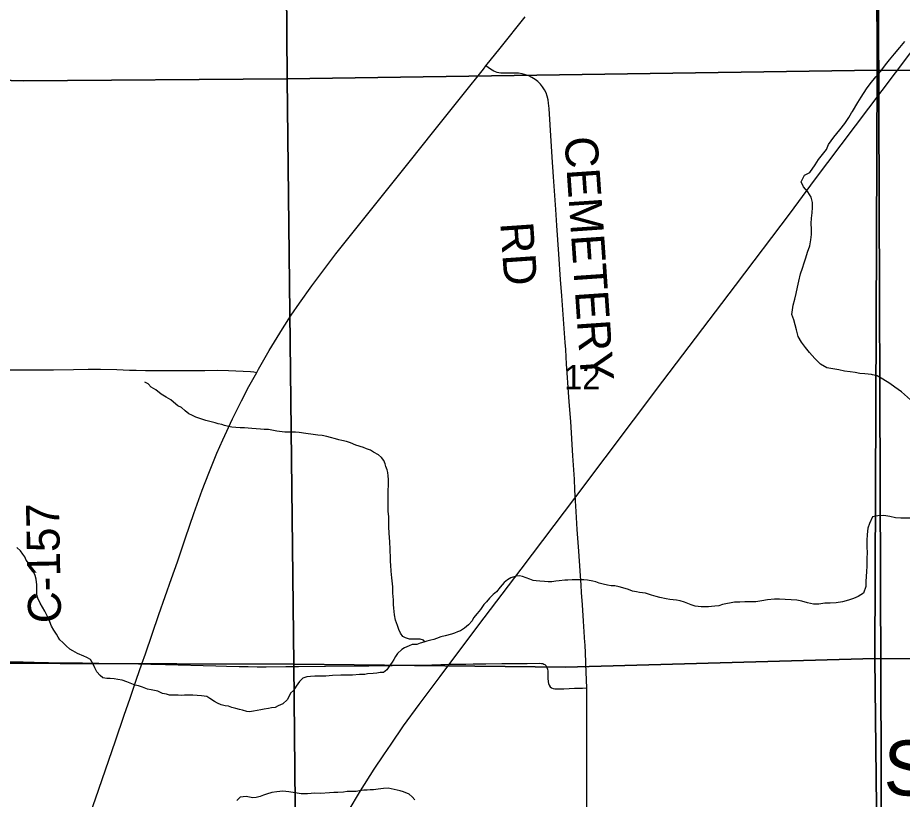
# Model space of a CAD drawing. Extents: x 1985906 to 2360102, y 891258 to 1222054.
# Drawn here: x 2100668 to 2108716, y 981681 to 988789 of the extents above; entities that cross this region are included whole.
import ezdxf

# ---------------------------------------------------------------- set-up
doc = ezdxf.new("R2010")
doc.units = 0
for name, color, linetype in [('GM_X_County_Road_Text', 7, 'Continuous'), ('GM_X_Minor_River', 7, 'Continuous'), ('GM_X_Minor_River_Text', 7, 'Continuous'), ('GM_X_Rail_Line', 7, 'Continuous'), ('GM_X_Section', 7, 'Continuous'), ('GM_X_Section_Text', 7, 'Continuous'), ('GM_X_State_Route', 7, 'Continuous'), ('GM_X_Township', 7, 'Continuous'), ('GM_X_Township_Road', 7, 'Continuous'), ('GM_X_Township_Road_Text', 7, 'Continuous')]:
    doc.layers.add(name, color=color, linetype=linetype)

msp = doc.modelspace()

# ---------------------------------------------------------------- linework, layer by layer
at = {"layer": 'GM_X_Minor_River'}
for points in [[(2108253.9, 987922.9), (2108262.6, 987937.4), (2108310.5, 988019.6), (2108342.4, 988067.7), (2108390.3, 988141.8), (2108422.2, 988187.9), (2108474.1, 988252.1), (2108520, 988302.2), (2108563.9, 988360.3), (2108599.8, 988406.4), (2108645.7, 988460.5), (2108693.6, 988518.6), (2108739.5, 988572.7)], [(2108445.6, 985542.3), (2108434.1, 985545.3), (2108376.1, 985549.4), (2108330.1, 985553.5), (2108286.1, 985561.6), (2108240.1, 985569.7), (2108190.1, 985575.8), (2108138.1, 985588), (2108084.1, 985596.1), (2108028.1, 985604.2), (2107972.1, 985638.4), (2107920, 985688.6), (2107872, 985744.9), (2107833.9, 985791.1), (2107799.9, 985839.3), (2107769.8, 985889.5), (2107751.7, 985949.7), (2107741.7, 985995.9), (2107727.6, 986042.1), (2107711.5, 986090.3), (2107721.4, 986176.5), (2107739.3, 986230.7), (2107749.2, 986280.8), (2107761.2, 986339), (2107773.1, 986393.2), (2107791, 986461.3), (2107806.9, 986511.5), (2107822.8, 986559.6), (2107838.7, 986605.7), (2107854.7, 986655.9), (2107874.6, 986714), (2107884.5, 986768.2), (2107890.4, 986818.3), (2107890.3, 986866.5), (2107886.3, 986916.7), (2107890.2, 986966.8), (2107896.1, 987015), (2107900, 987063.1), (2107900, 987109.3), (2107887.9, 987157.4), (2107855.8, 987205.7), (2107817.8, 987251.9), (2107795.7, 987298), (2107825.6, 987356.2), (2107873.6, 987382.2), (2107921.5, 987450.3), (2107953.4, 987498.4), (2107989.3, 987544.5), (2108025.2, 987590.6), (2108045.2, 987634.8), (2108093, 987702.9), (2108148.9, 987769), (2108192.8, 987827.1), (2108228.7, 987881.3), (2108253.9, 987922.9)], [(2109096.3, 985090.1), (2109062.5, 985098.9), (2109016.4, 985139.1), (2108972.4, 985167.3), (2108928.4, 985197.4), (2108868.3, 985239.7), (2108816.3, 985289.9), (2108764.2, 985338.2), (2108708.2, 985386.4), (2108648.1, 985430.6), (2108602.1, 985462.8), (2108540.1, 985501), (2108488.1, 985531.2), (2108445.6, 985542.3)], [(2104372.5, 983113.4), (2104358.6, 983128.5), (2104328.4, 983136.5), (2104268, 983136.5), (2104231.7, 983138.6), (2104197.4, 983150.7), (2104171.2, 983162.7), (2104151, 983192.8), (2104134.8, 983225), (2104122.6, 983261.1), (2104104.3, 983311.3), (2104096.2, 983359.5), (2104090, 983419.8), (2104087.9, 983453.9), (2104085.8, 983496), (2104081.6, 983556.3), (2104079.5, 983614.5), (2104073.2, 983696.8), (2104065, 983757.1), (2104062.9, 983809.3), (2104060.8, 983843.4), (2104060.7, 983899.6), (2104056.6, 983927.7), (2104056.5, 983955.8), (2104052.3, 984024.1), (2104048.1, 984100.4), (2104043.9, 984160.6), (2104043.7, 984253), (2104039.6, 984297.2), (2104039.5, 984343.3), (2104037.3, 984395.5), (2104037.2, 984441.7), (2104039.1, 984491.9), (2104041.1, 984534.1), (2104040.9, 984588.3), (2104038.8, 984622.4), (2104034.7, 984652.5), (2104030.6, 984678.6), (2104018.5, 984706.8), (2104010.4, 984732.9), (2103998.2, 984761), (2103978, 984791.1), (2103951.7, 984815.2), (2103905.3, 984837.3), (2103877.1, 984855.4), (2103842.8, 984867.5), (2103814.6, 984879.5), (2103744, 984901.7), (2103695.6, 984923.8), (2103659.3, 984933.8), (2103617, 984943.9), (2103590.7, 984949.9), (2103560.5, 984960), (2103514.1, 984970.1), (2103479.8, 984982.1), (2103437.5, 984990.2), (2103397.2, 984992.2), (2103354.9, 985000.3), (2103288.4, 985008.3), (2103227.9, 985016.4), (2103195.6, 985020.4), (2103096.9, 985020.5), (2103050.6, 985026.5), (2103024.4, 985028.5), (2102994.1, 985036.6), (2102949.8, 985044.7), (2102909.5, 985044.7), (2102877.2, 985046.7), (2102838.9, 985050.7), (2102798.6, 985054.8), (2102730.1, 985058.8), (2102691.8, 985060.9), (2102653.5, 985062.9), (2102617.2, 985066.9), (2102585, 985073), (2102550.7, 985081), (2102524.5, 985089.1), (2102492.2, 985097.1), (2102464, 985105.2), (2102427.7, 985113.2), (2102379.3, 985127.3), (2102288.6, 985157.5), (2102252.3, 985175.5), (2102224, 985185.6), (2102191.7, 985213.7), (2102157.4, 985245.9), (2102125.1, 985259.9), (2102086.8, 985292.1), (2102060.5, 985314.2), (2102020.2, 985338.3), (2101973.8, 985366.4), (2101923.3, 985404.6), (2101882.9, 985430.7), (2101854.7, 985458.9), (2101824.4, 985474.9)], [(2108807.8, 984238.5), (2108701.8, 984238.7), (2108653.9, 984240.8), (2108601.9, 984252.9), (2108547.9, 984261), (2108491.9, 984259.1), (2108445.9, 984249.1), (2108416, 984191), (2108402.1, 984146.9), (2108396.2, 984088.7), (2108392.2, 984034.5), (2108394.3, 983976.3), (2108396.4, 983922.2), (2108394.5, 983874), (2108392.6, 983801.8), (2108388.6, 983753.6), (2108386.7, 983707.5), (2108384.8, 983663.3), (2108382.8, 983615.2), (2108362.9, 983555), (2108315, 983525), (2108271, 983507), (2108227.1, 983493), (2108173.1, 983477.1), (2108113.1, 983467.1), (2108059.2, 983465.2), (2108011.2, 983465.3), (2107955.2, 983457.3), (2107907.2, 983455.4), (2107853.2, 983467.5), (2107801.2, 983483.7), (2107757.2, 983491.8), (2107703.3, 983495.9), (2107649.3, 983497.9), (2107599.3, 983502), (2107553.3, 983502.1), (2107489.3, 983496.2), (2107437.4, 983486.2), (2107383.4, 983476.3), (2107283.4, 983476.5), (2107237.5, 983474.5), (2107189.5, 983472.6)], [(2103779.1, 982815.6), (2103712.6, 982811.6), (2103654.1, 982811.6), (2103607.8, 982809.7), (2103531.2, 982805.7), (2103472.8, 982799.7), (2103412.4, 982799.7), (2103372.1, 982801.8), (2103331.8, 982797.8), (2103297.5, 982793.8), (2103261.3, 982781.8), (2103231.1, 982753.7), (2103201, 982711.5), (2103176.9, 982671.4), (2103148.8, 982645.3), (2103136.7, 982619.2), (2103118.7, 982587.1), (2103080.5, 982551), (2103038.2, 982530.9), (2103010, 982514.9), (2102977.8, 982512.9), (2102949.6, 982506.9), (2102911.3, 982500.9), (2102881.1, 982494.9), (2102846.9, 982488.9), (2102814.6, 982482.8), (2102778.4, 982476.8), (2102752.2, 982480.9), (2102713.9, 982490.9), (2102685.7, 982499), (2102651.4, 982507), (2102617.1, 982517.1), (2102584.8, 982527.2), (2102554.6, 982531.2), (2102518.3, 982539.2), (2102486, 982555.3), (2102457.8, 982571.4), (2102417.4, 982597.5), (2102389.2, 982615.6), (2102338.8, 982623.7), (2102262.2, 982629.7), (2102225.9, 982627.7), (2102185.6, 982629.8), (2102159.5, 982625.8), (2102129.2, 982627.8), (2102090.9, 982627.8), (2102050.6, 982629.8), (2102020.4, 982635.9), (2101984.1, 982643.9), (2101943.8, 982664), (2101911.5, 982670.1), (2101881.3, 982678.1), (2101849, 982684.2), (2101804.6, 982700.2), (2101766.3, 982714.3), (2101738.1, 982720.4), (2101707.9, 982732.4), (2101659.5, 982748.5), (2101619.1, 982764.6), (2101578.8, 982770.7), (2101544.5, 982776.7), (2101510.3, 982778.7), (2101480, 982778.7), (2101443.8, 982786.8), (2101417.5, 982806.9), (2101389.2, 982841), (2101369, 982877.2), (2101354.8, 982909.3), (2101330.5, 982951.5), (2101298.3, 982969.6), (2101270, 982981.6), (2101213.5, 983007.8), (2101169.2, 983031.9), (2101142.9, 983046), (2101108.6, 983076.1), (2101078.3, 983106.2), (2101050, 983130.3), (2101035.9, 983156.4), (2101019.7, 983182.5), (2100995.4, 983220.7), (2100975.2, 983256.9), (2100950.9, 983319.1), (2100914.4, 983393.4), (2100874, 983465.7), (2100851.7, 983509.9), (2100843.6, 983542), (2100843.5, 983568.1), (2100841.4, 983600.3), (2100841.3, 983630.4), (2100837.2, 983684.6), (2100827, 983716.7), (2100812.9, 983748.8), (2100796.7, 983775), (2100768.3, 983827.2), (2100746.1, 983857.3), (2100731.9, 983885.4), (2100713.8, 983911.5), (2100693.5, 983941.7), (2100659.2, 983969.8)], [(2107189.5, 983472.6), (2107080.1, 983452.2), (2107045.9, 983442.2), (2107011.7, 983436.2), (2106981.4, 983434.2), (2106953.2, 983430.2), (2106917, 983430.2), (2106884.7, 983432.2), (2106830.3, 983436.3), (2106794, 983450.3), (2106735.5, 983474.5), (2106695.2, 983486.5), (2106660.9, 983492.6), (2106630.7, 983496.6), (2106600.5, 983498.7), (2106566.2, 983504.7), (2106509.7, 983516.8), (2106477.5, 983526.8), (2106433.1, 983538.9), (2106380.7, 983555), (2106324.3, 983563), (2106298, 983569.1), (2106261.8, 983575.1), (2106223.4, 983589.2), (2106193.2, 983599.3), (2106138.8, 983613.3), (2106100.5, 983621.4), (2106068.2, 983623.4), (2106033.9, 983629.5), (2105993.6, 983637.5), (2105959.4, 983647.6), (2105927.1, 983659.7), (2105898.9, 983663.7), (2105850.5, 983673.8), (2105818.2, 983675.8), (2105788, 983677.8), (2105757.8, 983675.8), (2105711.4, 983675.8), (2105673.2, 983673.8), (2105645, 983673.9), (2105594.6, 983667.9), (2105562.4, 983663.9), (2105528.1, 983659.9), (2105493.9, 983659.9), (2105461.6, 983661.9), (2105417.3, 983663.9), (2105385, 983668), (2105356.8, 983672), (2105328.6, 983682.1), (2105294.3, 983694.1), (2105262, 983708.2), (2105233.8, 983714.2), (2105201.6, 983710.2), (2105155.3, 983694.2), (2105125.1, 983678.2), (2105094.9, 983652.1), (2105056.7, 983609.9), (2105022.6, 983567.8), (2104992.4, 983543.7), (2104960.2, 983509.6), (2104932.1, 983477.5), (2104910, 983451.4), (2104879.9, 983407.3), (2104847.7, 983371.1), (2104815.6, 983331), (2104801.5, 983304.9), (2104769.4, 983266.8), (2104733.2, 983238.7), (2104697, 983214.6), (2104668.8, 983204.6), (2104642.6, 983192.6), (2104614.4, 983182.5), (2104558, 983166.5), (2104517.8, 983158.5), (2104479.5, 983142.5), (2104453.3, 983134.4), (2104425.1, 983128.4), (2104388.9, 983118.4), (2104362.7, 983110.4), (2104330.5, 983102.4), (2104298.3, 983090.4), (2104258, 983088.4), (2104229.8, 983078.4), (2104187.5, 983058.3), (2104161.4, 983042.3), (2104123.2, 983008.1), (2104105.1, 982980), (2104089, 982954), (2104075, 982927.9), (2104050.9, 982893.8), (2104024.8, 982859.6), (2103996.6, 982835.5), (2103964.4, 982833.6), (2103936.2, 982829.6), (2103902, 982825.6), (2103851.6, 982821.6), (2103825.4, 982817.6), (2103779.1, 982815.6)], [(2104281.4, 981676.9), (2104257.1, 981705), (2104230.9, 981727.1), (2104178.5, 981749.3), (2104146.2, 981759.3), (2104091.8, 981769.4), (2104065.6, 981777.4), (2104039.3, 981781.5), (2103997, 981779.5), (2103948.7, 981773.5), (2103906.4, 981767.5), (2103874.2, 981767.5), (2103848, 981765.5), (2103817.7, 981763.5), (2103777.5, 981759.5), (2103747.2, 981753.5), (2103721.1, 981751.5), (2103666.7, 981751.5), (2103632.4, 981747.5), (2103582, 981743.6), (2103543.8, 981743.6), (2103505.5, 981739.6), (2103422.9, 981733.6), (2103372.5, 981735.7), (2103338.2, 981733.7), (2103306, 981731.7), (2103245.6, 981731.7), (2103193.2, 981739.8), (2103134.7, 981749.8), (2103080.3, 981753.9), (2103025.9, 981749.9), (2102979.6, 981743.9), (2102931.2, 981727.9), (2102903, 981719.9), (2102872.8, 981707.8), (2102836.6, 981697.8), (2102806.4, 981695.8), (2102776.1, 981699.8), (2102747.9, 981705.9), (2102691.5, 981699.9), (2102661.4, 981671.8)]]:
    msp.add_lwpolyline(points, dxfattribs=at)
at = {"layer": 'GM_X_Rail_Line'}
msp.add_lwpolyline([(2103562.3, 981383.8), (2103788.2, 981757.3), (2103911, 981954.7), (2103998.7, 982086.3), (2104064.5, 982183.6), (2104179.3, 982348.8), (2104321.9, 982544), (2104512.7, 982799.2), (2104855.6, 983256.1), (2105249.6, 983775.2), (2105745.3, 984432.4), (2106537.1, 985484.4), (2107198, 986353.4), (2107698, 987015.3), (2107918.1, 987312.2), (2109027.9, 988781.7)], dxfattribs=at)
at = {"layer": 'GM_X_Section'}
for points in [[(2097796.3, 993560.9), (2103079.2, 993582.5), (2103119.1, 988232), (2100721.9, 988216.3), (2097807.9, 988294.2)], [(2108468.6, 993590), (2108487.7, 988311.4), (2103119.1, 988232), (2103079.2, 993582.5)], [(2114748.4, 993565.3), (2114821.5, 988281), (2108487.7, 988311.4), (2108468.6, 993590), (2114588.3, 993564.3)], [(2097807.9, 988294.2), (2100721.9, 988216.3), (2103119.1, 988232), (2103181, 982909.6), (2097862, 982925.8)], [(2108487.7, 988311.4), (2108465.2, 982960.5), (2105650.4, 982881.5), (2103181, 982909.6), (2103119.1, 988232)], [(2114821.5, 988281), (2114813.9, 985659.6), (2114959.2, 982915), (2108465.2, 982960.5), (2108487.7, 988311.4)], [(2108465.2, 982960.5), (2108525, 977560.1), (2108525.2, 977542.1), (2103231.2, 977499.1), (2103181, 982909.6), (2105650.4, 982881.5)], [(2114959.2, 982915), (2115106.7, 980440.7), (2115159.2, 977489.5), (2108525, 977560.1), (2108465.2, 982960.5)], [(2097862, 982925.8), (2103181, 982909.6), (2103231.2, 977499.1), (2097921.9, 977593.4)]]:
    msp.add_lwpolyline(points, close=True, dxfattribs=at)
at = {"layer": 'GM_X_State_Route'}
msp.add_lwpolyline([(2101321.1, 981531.8), (2101375.1, 981686.6), (2101558.2, 982213.6), (2101637.3, 982446.7), (2101691.5, 982601.5), (2101749.7, 982772.4), (2101798.9, 982912.2), (2101831.2, 983004.7), (2101952.8, 983362.2), (2102067, 983688.5), (2102120.9, 983839.6), (2102195.6, 984058.4), (2102271.1, 984279.8), (2102347.1, 984493.6), (2102406, 984646.7), (2102480.7, 984828.8), (2102533.2, 984949.1), (2102623.7, 985142.2), (2102703.1, 985304.3), (2102771.5, 985435.1), (2102842.2, 985563.6), (2102858.5, 985593.2), (2102957, 985763.6), (2103077.4, 985959.2), (2103157.2, 986083.4), (2103230.7, 986192.2), (2103345, 986352.4), (2103442.6, 986484.3), (2103562.5, 986640.5), (2104023.7, 987217.5), (2104228.2, 987474.3), (2104453.7, 987756.4), (2104720.4, 988089.6), (2104904.3, 988320.8), (2104928, 988350.5), (2105057.6, 988513.3), (2105284.2, 988797.1)], dxfattribs=at)
at = {"layer": 'GM_X_Township'}
for points in [[(2092329.5, 993551.4), (2093403, 993550.7), (2097735.4, 993547.9), (2097792, 993547.8), (2103065.7, 993571.8), (2104441.5, 993575), (2104712.8, 993589), (2105040.7, 993592), (2105513.5, 993632.9), (2107496.4, 993638.7), (2108161.9, 993606.5), (2108482.3, 993590), (2108490.2, 991412.2), (2108530.6, 980247.4), (2108501, 978877), (2108565.4, 972150.1), (2105883.4, 972150.6), (2101924.3, 972164.8), (2101119.4, 972172.9), (2100221.2, 972181.1), (2097718.2, 972193), (2095843.5, 972201.8), (2092530.5, 972203.2)], [(2109259.9, 972142.7), (2108565.4, 972150.1), (2108501, 978877), (2108530.6, 980247.4), (2108490.2, 991412.2), (2108482.3, 993590), (2114579.5, 993566.9)]]:
    msp.add_lwpolyline(points, dxfattribs=at)
at = {"layer": 'GM_X_Township_Road'}
for points in [[(2105828.3, 983106.8), (2105822.2, 983203.5), (2105816.1, 983301.6), (2105807, 983448.4), (2105798.7, 983562.5), (2105793.4, 983627.8), (2105784.2, 983758.7), (2105772.1, 983938.7), (2105759.1, 984135), (2105749.7, 984298.5), (2105743.4, 984396.7), (2105738.1, 984495), (2105732.6, 984593.1), (2105719.9, 984805.8), (2105699, 985116.7), (2105686, 985296.6), (2105676.6, 985427.4), (2105667.9, 985558.3), (2105662.1, 985640), (2105653.2, 985770.8), (2105649.1, 985836.2), (2105634.1, 986048.7), (2105617.9, 986261.2), (2105607.2, 986408.4), (2105591.5, 986637.5), (2105582, 986768.3), (2105573.8, 986899.1), (2105563.2, 987046.3), (2105543, 987340.8), (2105530.4, 987520.9), (2105512.8, 987815.6), (2105503.4, 987962.8), (2105498.4, 988011.4), (2105493.1, 988043.5), (2105485.7, 988075.1), (2105475.3, 988105.6), (2105461.3, 988134.4), (2105443.8, 988161.4), (2105423.2, 988186.2), (2105399.9, 988208.5), (2105374.3, 988228), (2105346.9, 988245.1), (2105318.1, 988259.5), (2105288.1, 988271), (2105257.2, 988279.1), (2105225.5, 988284.2), (2105193.5, 988286.4), (2105144.9, 988285.7), (2105095.6, 988284.6), (2105062.5, 988286.4), (2105046, 988288.8), (2105029.6, 988292.5), (2105013.7, 988297.7), (2104998.3, 988304.6), (2104983.7, 988313), (2104969.8, 988322.3), (2104928, 988350.5)], [(2100507.5, 985586), (2100620.3, 985586.3), (2100831.6, 985585.6), (2100994.7, 985586.3), (2101177, 985589.5), (2101308, 985593.8), (2101422.9, 985593.4), (2101570.4, 985590.3), (2101685.1, 985585.3), (2101746.5, 985583.8), (2101832.2, 985580.5), (2101897.8, 985580.2), (2101979.6, 985579.7), (2102110.5, 985580.9), (2102372, 985582.3), (2102486.6, 985583), (2102584.9, 985581), (2102786, 985573), (2102817, 985567.8), (2102842.2, 985563.6)], [(2105837.5, 982919.5), (2105837, 982928.5), (2105829.4, 983088.9), (2105828.3, 983106.8)], [(2100541.8, 982933.4), (2100571.5, 982932.7), (2100637, 982931.7), (2100719, 982931.2), (2100817.1, 982928.7), (2100947.7, 982925.7), (2101094.6, 982923), (2101258.1, 982921), (2101405.5, 982918), (2101520.1, 982915.8), (2101765.8, 982912.5), (2101798.9, 982912.2)], [(2101798.9, 982912.2), (2101880.5, 982911.4), (2102011.5, 982908.3), (2102470.2, 982895.4), (2102568.4, 982892.8), (2102683, 982890.3), (2102764.8, 982888.6), (2102846.7, 982887.4), (2102928.6, 982886.6), (2103108.4, 982887.8), (2103223, 982888.9), (2103468.8, 982890.8), (2103862, 982895.9), (2104075.1, 982899.1), (2104238.9, 982901.1), (2104435.5, 982905.1), (2104599, 982908.8), (2104631.7, 982909.4), (2104745.8, 982911.6), (2104811.1, 982912.5), (2104925.8, 982913.7), (2105073.3, 982915), (2105302.7, 982917), (2105417.5, 982918.3), (2105433.9, 982917.2), (2105444.3, 982916)], [(2105444.3, 982916), (2105455.3, 982910.8), (2105463.8, 982905.9), (2105469.7, 982900.5), (2105475.1, 982894.3), (2105482.9, 982879.9), (2105487.6, 982864.2), (2105490.2, 982848), (2105491.4, 982831.6), (2105492, 982782.4), (2105493.7, 982749.6), (2105496.8, 982733.5), (2105502.7, 982718.4), (2105512.2, 982705.2), (2105525.1, 982695.3), (2105540.1, 982688.7), (2105556.1, 982685.6), (2105572.4, 982684.6), (2105592.4, 982685.4)], [(2105844.6, 982694.3), (2105838, 982908.8), (2105837.5, 982919.5)], [(2105592.4, 982685.4), (2105637.9, 982687.1), (2105733.3, 982691.7)], [(2105733.3, 982691.7), (2105752.5, 982692.6), (2105806.7, 982693), (2105844.6, 982694.3)], [(2105857.3, 980241), (2105853.3, 980401.1), (2105852.2, 980684.1), (2105850.1, 981014.4), (2105849.4, 981270.3), (2105847.3, 981465.8), (2105846.8, 981547.3), (2105845.8, 981644.9), (2105844.9, 981775.1), (2105845.3, 981872.9), (2105845.1, 982150.6), (2105846.6, 982313.5), (2105846.1, 982573.3), (2105844.6, 982694.3)]]:
    msp.add_lwpolyline(points, dxfattribs=at)

# ---------------------------------------------------------------- texts
at = {"layer": 'GM_X_County_Road_Text'}
msp.add_text('C-157', height=300, rotation=91.10719, dxfattribs=at).set_placement((2101064.1, 983285.4))
at = {"layer": 'GM_X_Minor_River_Text'}
msp.add_text('Shreve', height=500.1, rotation=359.90841, dxfattribs=at).set_placement((2108545.1, 981716.5))
at = {"layer": 'GM_X_Section_Text'}
msp.add_text('12', height=221, rotation=0.00001, dxfattribs=at).set_placement((2105640.4, 985410.9))
at = {"layer": 'GM_X_Township_Road_Text'}
for s, rotation, p in [('CEMETERY', 273.93184, (2105641.5, 987700.3)), ('RD', 273.94494, (2105057.7, 986922.3))]:
    msp.add_text(s, height=300, rotation=rotation, dxfattribs=at).set_placement(p)

doc.saveas('drawing.dxf')
